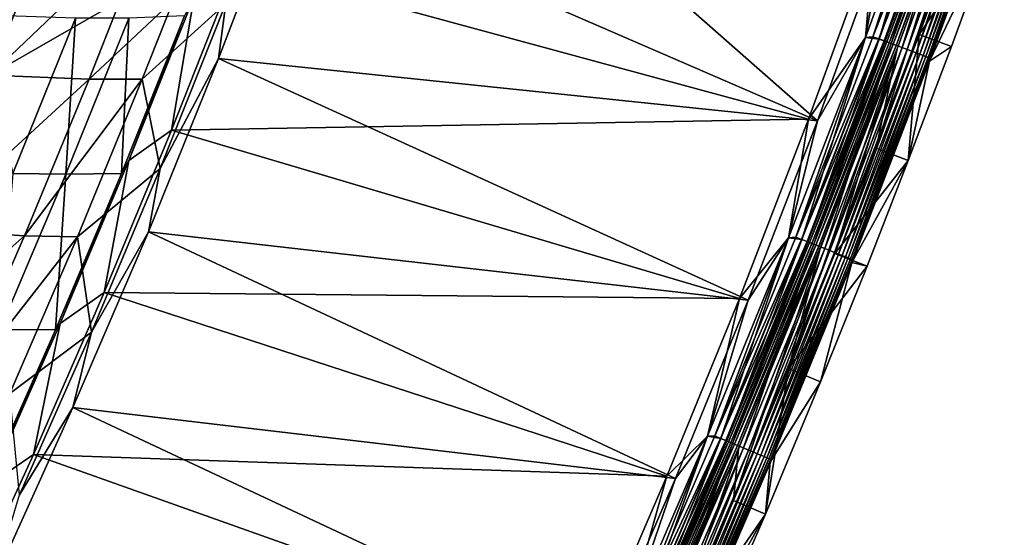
# Model space of a CAD drawing. Header units: metres. Extents: x 0 to 1400, y -1400 to 0.
# Tile 263 of 366: x 1258 to 1344, y -813 to -768. Entities that reach past the tile are written whole.
import ezdxf

# ---------------------------------------------------------------- set-up
doc = ezdxf.new("R2010")
doc.units = ezdxf.units.M

msp = doc.modelspace()

# ---------------------------------------------------------------- linework, layer by layer
at = {"layer": 'None'}
for points in [[(1286.645508, -740.848389, -32.128372), (1327.38855, -776.693176, -3), (1280.990845, -756.555847, -32.128044)], [(1333.094238, -760.992554, -3), (1327.38855, -776.693176, -3), (1286.645508, -740.848389, -32.128372)], [(1332.739502, -769.582886, -0.112516), (1337.932251, -751.949768), (1331.567749, -769.45636)], [(1331.567749, -769.45636), (1337.932251, -751.949768), (1332.321289, -760.857239)], [(1337.932495, -751.949097, -3), (1331.567993, -769.455688, -3), (1333.094238, -760.992554, -3)], [(1331.567993, -769.455688, -3), (1337.932495, -751.949097, -3), (1332.198486, -769.380432, -3.055977)], [(1332.198486, -769.380432, -3.055977), (1338.564819, -751.849915, -3.055977), (1339.086182, -752.033508, -3.221156)], [(1332.198486, -769.380432, -3.055977), (1337.932495, -751.949097, -3), (1338.564819, -751.849915, -3.055977)], [(1332.739502, -769.582886, -0.112516), (1339.109741, -752.041809, -0.112516), (1337.932251, -751.949768)], [(1332.716064, -769.574158, -3.221156), (1332.198486, -769.380432, -3.055977), (1339.086182, -752.033508, -3.221156)], [(1332.716064, -769.574158, -3.221156), (1339.086182, -752.033508, -3.221156), (1339.566772, -752.202759, -3.490045)], [(1333.193237, -769.752747, -3.490045), (1332.716064, -769.574158, -3.221156), (1339.566772, -752.202759, -3.490045)], [(1333.267212, -769.780396, -0.251606), (1339.109741, -752.041809, -0.112516), (1332.739502, -769.582886, -0.112516)], [(1333.193237, -769.752747, -3.490045), (1339.566772, -752.202759, -3.490045), (1339.786133, -752.28009, -3.660043)], [(1333.411133, -769.83429, -3.660043), (1333.193237, -769.752747, -3.490045), (1339.786133, -752.28009, -3.660043)], [(1333.267212, -769.780396, -0.251606), (1339.641235, -752.229004, -0.251606), (1339.109741, -752.041809, -0.112516)], [(1333.779907, -769.97229, -0.444534), (1339.641235, -752.229004, -0.251606), (1333.267212, -769.780396, -0.251606)], [(1339.786133, -752.28009, -3.660043), (1339.989014, -752.351501, -3.851689), (1333.411133, -769.83429, -3.660043)], [(1339.989014, -752.351501, -3.851689), (1333.612549, -769.909607, -3.851689), (1333.411133, -769.83429, -3.660043)], [(1339.989014, -752.351501, -3.851689), (1340.337402, -752.474243, -4.292985), (1333.612549, -769.909607, -3.851689)], [(1340.337402, -752.474243, -4.292985), (1333.958496, -770.039124, -4.292985), (1333.612549, -769.909607, -3.851689)], [(1333.779907, -769.97229, -0.444534), (1340.157593, -752.410889, -0.444534), (1339.641235, -752.229004, -0.251606)], [(1334.739136, -770.331238, -0.985015), (1340.157593, -752.410889, -0.444534), (1333.779907, -769.97229, -0.444534)], [(1340.337402, -752.474243, -4.292985), (1340.599365, -752.566528, -4.797701), (1333.958496, -770.039124, -4.292985)], [(1340.599365, -752.566528, -4.797701), (1334.218628, -770.136475, -4.797701), (1333.958496, -770.039124, -4.292985)], [(1340.599365, -752.566528, -4.797701), (1340.76416, -752.624573, -5.347445), (1334.218628, -770.136475, -4.797701)], [(1340.76416, -752.624573, -5.347445), (1334.382324, -770.197693, -5.347445), (1334.218628, -770.136475, -4.797701)], [(1340.76416, -752.624573, -5.347445), (1340.703247, -752.891785, -5.918313), (1334.382324, -770.197693, -5.347445)], [(1334.739136, -770.331238, -0.985015), (1341.123535, -752.75116, -0.985015), (1340.157593, -752.410889, -0.444534)], [(1335.177002, -770.495117, -1.326719), (1341.123535, -752.75116, -0.985015), (1334.739136, -770.331238, -0.985015)], [(1335.177002, -770.495117, -1.326719), (1341.564575, -752.906494, -1.326719), (1341.123535, -752.75116, -0.985015)], [(1340.703247, -752.891785, -5.918313), (1336.217651, -769.192322, -80.052361), (1332.480469, -779.063477, -80.052361)], [(1340.703247, -752.891785, -5.918313), (1332.480469, -779.063477, -80.052361), (1334.312012, -770.447388, -5.918313)], [(1340.703247, -752.891785, -5.918313), (1334.312012, -770.447388, -5.918313), (1334.382324, -770.197693, -5.347445)], [(1335.581787, -770.646606, -1.711938), (1341.564575, -752.906494, -1.326719), (1335.177002, -770.495117, -1.326719)], [(1335.581787, -770.646606, -1.711938), (1341.972168, -753.05011, -1.711938), (1341.564575, -752.906494, -1.326719)], [(1335.949585, -770.784241, -2.137379), (1341.972168, -753.05011, -1.711938), (1335.581787, -770.646606, -1.711938)], [(1335.949585, -770.784241, -2.137379), (1342.342651, -753.180603, -2.137379), (1341.972168, -753.05011, -1.711938)], [(1336.277222, -770.90686, -2.598965), (1342.342651, -753.180603, -2.137379), (1335.949585, -770.784241, -2.137379)], [(1340.35144, -757.874939, -80.052361), (1336.217651, -769.192322, -80.052361), (1340.703247, -752.891785, -5.918313)], [(1336.277222, -770.90686, -2.598965), (1342.672607, -753.296814, -2.598965), (1342.342651, -753.180603, -2.137379)], [(1336.561768, -771.013306, -3.09242), (1342.672607, -753.296814, -2.598965), (1336.277222, -770.90686, -2.598965)], [(1336.561768, -771.013306, -3.09242), (1342.959106, -753.397705, -3.09242), (1342.672607, -753.296814, -2.598965)], [(1336.800049, -771.102539, -3.61347), (1342.959106, -753.397705, -3.09242), (1336.561768, -771.013306, -3.09242)], [(1336.800049, -771.102539, -3.61347), (1343.199097, -753.4823, -3.61347), (1342.959106, -753.397705, -3.09242)], [(1336.989746, -771.173462, -4.157492), (1343.199097, -753.4823, -3.61347), (1336.800049, -771.102539, -3.61347)], [(1336.989746, -771.173462, -4.157492), (1343.390015, -753.549561, -4.157492), (1343.199097, -753.4823, -3.61347)], [(1337.12915, -771.225647, -4.718482), (1343.390015, -753.549561, -4.157492), (1336.989746, -771.173462, -4.157492)], [(1337.12085, -771.49939, -5.865956), (1343.619385, -753.63031, -5.290087), (1337.217407, -771.258667, -5.290087)], [(1337.12085, -771.49939, -5.865956), (1343.531982, -753.889099, -5.865956), (1343.619385, -753.63031, -5.290087)], [(1337.12915, -771.225647, -4.718482), (1343.530518, -753.598999, -4.718482), (1343.390015, -753.549561, -4.157492)], [(1337.217407, -771.258667, -5.290087), (1343.530518, -753.598999, -4.718482), (1337.12915, -771.225647, -4.718482)], [(1337.217407, -771.258667, -5.290087), (1343.619385, -753.63031, -5.290087), (1343.530518, -753.598999, -4.718482)], [(1343.531982, -753.889099, -5.865956), (1337.12085, -771.49939, -5.865956), (1343.175293, -758.886353, -80)], [(1327.38855, -776.693176, -3), (1275.349487, -771.286072, -32.127712), (1280.990845, -756.555847, -32.128044)], [(1280.990845, -756.555847, -32.128044), (1275.349487, -771.286072, -32.127712), (1275.986206, -766.505188, -32.844967)], [(1336.217651, -769.192322, -80.052361), (1340.35144, -757.874939, -80.052361), (1343.175293, -758.886353, -80)], [(1252.970703, -758.696655, -200.337357), (1260.838257, -759.218811, -144.433273), (1247.616211, -772.020935, -200.339798)], [(1260.838257, -759.218811, -144.433273), (1255.483521, -772.714966, -144.435211), (1247.616211, -772.020935, -200.339798)], [(1260.838257, -759.218811, -144.433273), (1269.454956, -759.390869, -88.589722), (1255.483521, -772.714966, -144.435211)], [(1269.454956, -759.390869, -88.589722), (1266.807617, -766.243896, -88.590363), (1255.483521, -772.714966, -144.435211)], [(1339.028687, -770.238953, -80), (1336.217651, -769.192322, -80.052361), (1343.175293, -758.886353, -80)], [(1343.175293, -758.886353, -80), (1337.12085, -771.49939, -5.865956), (1339.028687, -770.238953, -80)], [(1332.321289, -760.857239), (1276.948486, -763.044983, -29.542738), (1326.619751, -776.539124)], [(1326.619751, -776.539124), (1331.567749, -769.45636), (1332.321289, -760.857239)], [(1333.094238, -760.992554, -3), (1331.567993, -769.455688, -3), (1327.38855, -776.693176, -3)], [(1276.948486, -763.044983, -29.542738), (1271.26123, -777.498657, -29.5424), (1326.619751, -776.539124)], [(1271.26123, -777.498657, -29.5424), (1276.948486, -763.044983, -29.542738), (1273.235352, -765.860413, -30.957327)], [(1266.807617, -766.243896, -88.590363), (1264.095093, -773.073608, -88.590881), (1255.483521, -772.714966, -144.435211)], [(1271.429932, -766.193909, -60.698292), (1264.095093, -773.073608, -88.590881), (1266.807617, -766.243896, -88.590363)], [(1268.714478, -773.073181, -60.69873), (1264.095093, -773.073608, -88.590881), (1271.429932, -766.193909, -60.698292)], [(1267.541016, -780.125427, -30.957476), (1273.235352, -765.860413, -30.957327), (1272.39209, -767.581543, -32.356552)], [(1271.26123, -777.498657, -29.5424), (1273.235352, -765.860413, -30.957327), (1267.541016, -780.125427, -30.957476)], [(1271.429932, -766.193909, -60.698292), (1275.986206, -766.505188, -32.844967), (1268.714478, -773.073181, -60.69873)], [(1275.986206, -766.505188, -32.844967), (1270.280396, -780.836548, -32.845013), (1268.714478, -773.073181, -60.69873)], [(1275.349487, -771.286072, -32.127712), (1270.280396, -780.836548, -32.845013), (1275.986206, -766.505188, -32.844967)], [(1257.462524, -781.24884, -88.135071), (1262.92627, -767.78186, -88.134338), (1254.318481, -767.470337, -144.006454)], [(1262.074463, -781.322754, -60.228748), (1262.92627, -767.78186, -88.134338), (1257.462524, -781.24884, -88.135071)], [(1266.910522, -781.250732, -32.357498), (1267.546021, -767.75647, -60.227547), (1262.074463, -781.322754, -60.228748)], [(1262.074463, -781.322754, -60.228748), (1267.546021, -767.75647, -60.227547), (1262.92627, -767.78186, -88.134338)], [(1266.910522, -781.250732, -32.357498), (1267.541016, -780.125427, -30.957476), (1272.39209, -767.581543, -32.356552)], [(1266.910522, -781.250732, -32.357498), (1272.39209, -767.581543, -32.356552), (1267.546021, -767.75647, -60.227547)], [(1326.030762, -786.996826, -0.112516), (1331.567749, -769.45636), (1324.864624, -786.836121)], [(1324.864624, -786.836121), (1331.567749, -769.45636), (1326.619751, -776.539124)], [(1331.567993, -769.455688, -3), (1324.864868, -786.835449, -3), (1327.38855, -776.693176, -3)], [(1324.864868, -786.835449, -3), (1331.567993, -769.455688, -3), (1325.493652, -786.783875, -3.055977)], [(1325.493652, -786.783875, -3.055977), (1332.198486, -769.380432, -3.055977), (1332.716064, -769.574158, -3.221156)], [(1325.493652, -786.783875, -3.055977), (1331.567993, -769.455688, -3), (1332.198486, -769.380432, -3.055977)], [(1326.007446, -786.98761, -3.221156), (1325.493652, -786.783875, -3.055977), (1332.716064, -769.574158, -3.221156)], [(1326.007446, -786.98761, -3.221156), (1332.716064, -769.574158, -3.221156), (1333.193237, -769.752747, -3.490045)], [(1326.481079, -787.175415, -3.490045), (1326.007446, -786.98761, -3.221156), (1333.193237, -769.752747, -3.490045)], [(1326.030762, -786.996826, -0.112516), (1332.739502, -769.582886, -0.112516), (1331.567749, -769.45636)], [(1326.554565, -787.204529, -0.251606), (1332.739502, -769.582886, -0.112516), (1326.030762, -786.996826, -0.112516)], [(1326.481079, -787.175415, -3.490045), (1333.193237, -769.752747, -3.490045), (1333.411133, -769.83429, -3.660043)], [(1326.697388, -787.261169, -3.660043), (1326.481079, -787.175415, -3.490045), (1333.411133, -769.83429, -3.660043)], [(1326.554565, -787.204529, -0.251606), (1333.267212, -769.780396, -0.251606), (1332.739502, -769.582886, -0.112516)], [(1327.063477, -787.406372, -0.444534), (1333.267212, -769.780396, -0.251606), (1326.554565, -787.204529, -0.251606)], [(1333.411133, -769.83429, -3.660043), (1333.612549, -769.909607, -3.851689), (1326.697388, -787.261169, -3.660043)], [(1333.612549, -769.909607, -3.851689), (1326.897217, -787.340454, -3.851689), (1326.697388, -787.261169, -3.660043)], [(1333.612549, -769.909607, -3.851689), (1333.958496, -770.039124, -4.292985), (1326.897217, -787.340454, -3.851689)], [(1327.063477, -787.406372, -0.444534), (1333.779907, -769.97229, -0.444534), (1333.267212, -769.780396, -0.251606)], [(1328.015381, -787.783813, -0.985015), (1333.779907, -769.97229, -0.444534), (1327.063477, -787.406372, -0.444534)], [(1328.015381, -787.783813, -0.985015), (1334.739136, -770.331238, -0.985015), (1333.779907, -769.97229, -0.444534)], [(1332.480469, -779.063477, -80.052361), (1336.217651, -769.192322, -80.052361), (1335.279785, -780.140747, -80)], [(1336.217651, -769.192322, -80.052361), (1339.028687, -770.238953, -80), (1335.279785, -780.140747, -80)], [(1334.312012, -770.447388, -5.918313), (1328.906616, -788.209778, -80.052361), (1324.875244, -798.210571, -80.052361)], [(1334.312012, -770.447388, -5.918313), (1324.875244, -798.210571, -80.052361), (1327.582397, -787.877686, -5.918313)], [(1333.958496, -770.039124, -4.292985), (1327.240601, -787.476624, -4.292985), (1326.897217, -787.340454, -3.851689)], [(1333.958496, -770.039124, -4.292985), (1334.218628, -770.136475, -4.797701), (1327.240601, -787.476624, -4.292985)], [(1334.218628, -770.136475, -4.797701), (1327.498779, -787.578979, -4.797701), (1327.240601, -787.476624, -4.292985)], [(1334.218628, -770.136475, -4.797701), (1334.382324, -770.197693, -5.347445), (1327.498779, -787.578979, -4.797701)], [(1334.382324, -770.197693, -5.347445), (1327.661255, -787.643433, -5.347445), (1327.498779, -787.578979, -4.797701)], [(1334.312012, -770.447388, -5.918313), (1327.582397, -787.877686, -5.918313), (1327.661255, -787.643433, -5.347445)], [(1334.382324, -770.197693, -5.347445), (1334.312012, -770.447388, -5.918313), (1327.661255, -787.643433, -5.347445)], [(1328.450073, -787.956238, -1.326719), (1334.739136, -770.331238, -0.985015), (1328.015381, -787.783813, -0.985015)], [(1328.450073, -787.956238, -1.326719), (1335.177002, -770.495117, -1.326719), (1334.739136, -770.331238, -0.985015)], [(1328.851929, -788.11554, -1.711938), (1335.177002, -770.495117, -1.326719), (1328.450073, -787.956238, -1.326719)], [(1328.851929, -788.11554, -1.711938), (1335.581787, -770.646606, -1.711938), (1335.177002, -770.495117, -1.326719)], [(1329.216919, -788.260315, -2.137379), (1335.581787, -770.646606, -1.711938), (1328.851929, -788.11554, -1.711938)], [(1332.480469, -779.063477, -80.052361), (1328.906616, -788.209778, -80.052361), (1334.312012, -770.447388, -5.918313)], [(1329.216919, -788.260315, -2.137379), (1335.949585, -770.784241, -2.137379), (1335.581787, -770.646606, -1.711938)], [(1329.542114, -788.389221, -2.598965), (1335.949585, -770.784241, -2.137379), (1329.216919, -788.260315, -2.137379)], [(1329.542114, -788.389221, -2.598965), (1336.277222, -770.90686, -2.598965), (1335.949585, -770.784241, -2.137379)], [(1337.12085, -771.49939, -5.865956), (1335.279785, -780.140747, -80), (1339.028687, -770.238953, -80)], [(1321.372314, -792.277405, -3), (1269.250122, -786.319458, -32.12735), (1275.349487, -771.286072, -32.127712)], [(1275.349487, -771.286072, -32.127712), (1269.250122, -786.319458, -32.12735), (1270.280396, -780.836548, -32.845013)], [(1327.38855, -776.693176, -3), (1321.372314, -792.277405, -3), (1275.349487, -771.286072, -32.127712)], [(1329.824463, -788.501221, -3.09242), (1336.277222, -770.90686, -2.598965), (1329.542114, -788.389221, -2.598965)], [(1329.824463, -788.501221, -3.09242), (1336.561768, -771.013306, -3.09242), (1336.277222, -770.90686, -2.598965)], [(1330.061035, -788.595032, -3.61347), (1336.561768, -771.013306, -3.09242), (1329.824463, -788.501221, -3.09242)], [(1330.061035, -788.595032, -3.61347), (1336.800049, -771.102539, -3.61347), (1336.561768, -771.013306, -3.09242)], [(1330.249268, -788.669617, -4.157492), (1336.800049, -771.102539, -3.61347), (1330.061035, -788.595032, -3.61347)], [(1330.249268, -788.669617, -4.157492), (1336.989746, -771.173462, -4.157492), (1336.800049, -771.102539, -3.61347)], [(1330.387695, -788.724548, -4.718482), (1336.989746, -771.173462, -4.157492), (1330.249268, -788.669617, -4.157492)], [(1330.370239, -788.984009, -5.865956), (1337.217407, -771.258667, -5.290087), (1330.47522, -788.759277, -5.290087)], [(1330.370239, -788.984009, -5.865956), (1337.12085, -771.49939, -5.865956), (1337.217407, -771.258667, -5.290087)], [(1337.12085, -771.49939, -5.865956), (1330.370239, -788.984009, -5.865956), (1335.279785, -780.140747, -80)], [(1330.387695, -788.724548, -4.718482), (1337.12915, -771.225647, -4.718482), (1336.989746, -771.173462, -4.157492)], [(1330.47522, -788.759277, -5.290087), (1337.12915, -771.225647, -4.718482), (1330.387695, -788.724548, -4.718482)], [(1330.47522, -788.759277, -5.290087), (1337.217407, -771.258667, -5.290087), (1337.12915, -771.225647, -4.718482)], [(1255.483521, -772.714966, -144.435211), (1264.095093, -773.073608, -88.590881), (1249.877563, -786.113403, -144.436371)], [(1264.095093, -773.073608, -88.590881), (1258.477661, -786.661987, -88.591599), (1249.877563, -786.113403, -144.436371)], [(1264.095093, -773.073608, -88.590881), (1268.714478, -773.073181, -60.69873), (1258.477661, -786.661987, -88.591599)], [(1268.714478, -773.073181, -60.69873), (1263.088013, -786.762268, -60.699455), (1258.477661, -786.661987, -88.591599)], [(1268.714478, -773.073181, -60.69873), (1270.280396, -780.836548, -32.845013), (1263.088013, -786.762268, -60.699455)], [(1326.619751, -776.539124), (1271.26123, -777.498657, -29.5424), (1320.608032, -792.104736)], [(1320.608032, -792.104736), (1324.864624, -786.836121), (1326.619751, -776.539124)], [(1327.38855, -776.693176, -3), (1324.864868, -786.835449, -3), (1321.372314, -792.277405, -3)], [(1271.26123, -777.498657, -29.5424), (1265.404053, -791.596069, -29.542057), (1320.608032, -792.104736)], [(1265.404053, -791.596069, -29.542057), (1271.26123, -777.498657, -29.5424), (1267.541016, -780.125427, -30.957476)], [(1332.480469, -779.063477, -80.052361), (1335.279785, -780.140747, -80), (1328.906616, -788.209778, -80.052361)], [(1261.579102, -794.28009, -30.957699), (1267.541016, -780.125427, -30.957476), (1266.910522, -781.250732, -32.357498)], [(1265.404053, -791.596069, -29.542057), (1267.541016, -780.125427, -30.957476), (1261.579102, -794.28009, -30.957699)], [(1335.279785, -780.140747, -80), (1331.694946, -789.315491, -80), (1328.906616, -788.209778, -80.052361)], [(1330.370239, -788.984009, -5.865956), (1331.694946, -789.315491, -80), (1335.279785, -780.140747, -80)], [(1270.280396, -780.836548, -32.845013), (1264.301758, -795.055908, -32.84507), (1263.088013, -786.762268, -60.699455)], [(1269.250122, -786.319458, -32.12735), (1264.301758, -795.055908, -32.84507), (1270.280396, -780.836548, -32.845013)], [(1256.351196, -794.799805, -60.229759), (1262.074463, -781.322754, -60.228748), (1257.462524, -781.24884, -88.135071)], [(1261.172974, -794.83313, -32.358467), (1262.074463, -781.322754, -60.228748), (1256.351196, -794.799805, -60.229759)], [(1261.172974, -794.83313, -32.358467), (1261.579102, -794.28009, -30.957699), (1266.910522, -781.250732, -32.357498)], [(1261.172974, -794.83313, -32.358467), (1266.910522, -781.250732, -32.357498), (1262.074463, -781.322754, -60.228748)], [(1249.877563, -786.113403, -144.436371), (1258.477661, -786.661987, -88.591599), (1244.025879, -799.411987, -144.436707)], [(1258.477661, -786.661987, -88.591599), (1252.607666, -800.153931, -88.591843), (1244.025879, -799.411987, -144.436707)], [(1258.477661, -786.661987, -88.591599), (1263.088013, -786.762268, -60.699455), (1252.607666, -800.153931, -88.591843)], [(1263.088013, -786.762268, -60.699455), (1257.2052, -800.357056, -60.699963), (1252.607666, -800.153931, -88.591843)], [(1263.088013, -786.762268, -60.699455), (1264.301758, -795.055908, -32.84507), (1257.2052, -800.357056, -60.699963)], [(1315.052124, -807.740845, -3), (1262.695313, -801.591187, -32.126972), (1269.250122, -786.319458, -32.12735)], [(1269.250122, -786.319458, -32.12735), (1262.695313, -801.591187, -32.126972), (1264.301758, -795.055908, -32.84507)], [(1321.372314, -792.277405, -3), (1315.052124, -807.740845, -3), (1269.250122, -786.319458, -32.12735)], [(1318.985718, -804.277039, -0.112516), (1324.864624, -786.836121), (1317.825439, -804.08252)], [(1317.825439, -804.08252), (1324.864624, -786.836121), (1320.608032, -792.104736)], [(1324.864868, -786.835449, -3), (1317.825806, -804.081848, -3), (1321.372314, -792.277405, -3)], [(1317.825806, -804.081848, -3), (1324.864868, -786.835449, -3), (1318.453003, -804.053711, -3.055977)], [(1318.453003, -804.053711, -3.055977), (1325.493652, -786.783875, -3.055977), (1326.007446, -786.98761, -3.221156)], [(1318.453003, -804.053711, -3.055977), (1324.864868, -786.835449, -3), (1325.493652, -786.783875, -3.055977)], [(1318.962646, -804.267395, -3.221156), (1318.453003, -804.053711, -3.055977), (1326.007446, -786.98761, -3.221156)], [(1318.962646, -804.267395, -3.221156), (1326.007446, -786.98761, -3.221156), (1326.481079, -787.175415, -3.490045)], [(1318.985718, -804.277039, -0.112516), (1326.030762, -786.996826, -0.112516), (1324.864624, -786.836121)], [(1319.505371, -804.494873, -0.251606), (1326.030762, -786.996826, -0.112516), (1318.985718, -804.277039, -0.112516)], [(1319.505371, -804.494873, -0.251606), (1326.554565, -787.204529, -0.251606), (1326.030762, -786.996826, -0.112516)], [(1319.432617, -804.464355, -3.490045), (1318.962646, -804.267395, -3.221156), (1326.481079, -787.175415, -3.490045)], [(1319.432617, -804.464355, -3.490045), (1326.481079, -787.175415, -3.490045), (1326.697388, -787.261169, -3.660043)], [(1319.647095, -804.55426, -3.660043), (1319.432617, -804.464355, -3.490045), (1326.697388, -787.261169, -3.660043)], [(1320.010254, -804.706543, -0.444534), (1326.554565, -787.204529, -0.251606), (1319.505371, -804.494873, -0.251606)], [(1326.697388, -787.261169, -3.660043), (1326.897217, -787.340454, -3.851689), (1319.647095, -804.55426, -3.660043)], [(1326.897217, -787.340454, -3.851689), (1319.845459, -804.63739, -3.851689), (1319.647095, -804.55426, -3.660043)], [(1326.897217, -787.340454, -3.851689), (1327.240601, -787.476624, -4.292985), (1319.845459, -804.63739, -3.851689)], [(1327.240601, -787.476624, -4.292985), (1320.186157, -804.780212, -4.292985), (1319.845459, -804.63739, -3.851689)], [(1320.010254, -804.706543, -0.444534), (1327.063477, -787.406372, -0.444534), (1326.554565, -787.204529, -0.251606)], [(1320.954834, -805.102417, -0.985015), (1327.063477, -787.406372, -0.444534), (1320.010254, -804.706543, -0.444534)], [(1324.875244, -798.210571, -80.052361), (1320.095947, -809.667419, -80.052361), (1327.582397, -787.877686, -5.918313)], [(1327.582397, -787.877686, -5.918313), (1320.095947, -809.667419, -80.052361), (1320.517334, -805.176208, -5.918313)], [(1327.240601, -787.476624, -4.292985), (1327.498779, -787.578979, -4.797701), (1320.186157, -804.780212, -4.292985)], [(1327.498779, -787.578979, -4.797701), (1320.442261, -804.887573, -4.797701), (1320.186157, -804.780212, -4.292985)], [(1327.498779, -787.578979, -4.797701), (1327.661255, -787.643433, -5.347445), (1320.442261, -804.887573, -4.797701)], [(1327.661255, -787.643433, -5.347445), (1320.603516, -804.9552, -5.347445), (1320.442261, -804.887573, -4.797701)], [(1327.582397, -787.877686, -5.918313), (1320.517334, -805.176208, -5.918313), (1320.603516, -804.9552, -5.347445)], [(1327.661255, -787.643433, -5.347445), (1327.582397, -787.877686, -5.918313), (1320.603516, -804.9552, -5.347445)], [(1320.954834, -805.102417, -0.985015), (1328.015381, -787.783813, -0.985015), (1327.063477, -787.406372, -0.444534)], [(1321.385986, -805.283203, -1.326719), (1328.015381, -787.783813, -0.985015), (1320.954834, -805.102417, -0.985015)], [(1321.385986, -805.283203, -1.326719), (1328.450073, -787.956238, -1.326719), (1328.015381, -787.783813, -0.985015)], [(1321.784668, -805.450317, -1.711938), (1328.450073, -787.956238, -1.326719), (1321.385986, -805.283203, -1.326719)], [(1321.784668, -805.450317, -1.711938), (1328.851929, -788.11554, -1.711938), (1328.450073, -787.956238, -1.326719)], [(1322.146851, -805.602112, -2.137379), (1328.851929, -788.11554, -1.711938), (1321.784668, -805.450317, -1.711938)], [(1322.146851, -805.602112, -2.137379), (1329.216919, -788.260315, -2.137379), (1328.851929, -788.11554, -1.711938)], [(1322.469482, -805.737366, -2.598965), (1329.216919, -788.260315, -2.137379), (1322.146851, -805.602112, -2.137379)], [(1322.469482, -805.737366, -2.598965), (1329.542114, -788.389221, -2.598965), (1329.216919, -788.260315, -2.137379)], [(1322.749634, -805.854797, -3.09242), (1329.542114, -788.389221, -2.598965), (1322.469482, -805.737366, -2.598965)], [(1322.749634, -805.854797, -3.09242), (1329.824463, -788.501221, -3.09242), (1329.542114, -788.389221, -2.598965)], [(1322.984253, -805.953186, -3.61347), (1329.824463, -788.501221, -3.09242), (1322.749634, -805.854797, -3.09242)], [(1322.984253, -805.953186, -3.61347), (1330.061035, -788.595032, -3.61347), (1329.824463, -788.501221, -3.09242)], [(1323.171021, -806.031433, -4.157492), (1330.061035, -788.595032, -3.61347), (1322.984253, -805.953186, -3.61347)], [(1323.171021, -806.031433, -4.157492), (1330.249268, -788.669617, -4.157492), (1330.061035, -788.595032, -3.61347)], [(1323.30835, -806.08905, -4.718482), (1330.249268, -788.669617, -4.157492), (1323.171021, -806.031433, -4.157492)], [(1323.283203, -806.336426, -5.865956), (1330.47522, -788.759277, -5.290087), (1323.395264, -806.125427, -5.290087)], [(1323.283203, -806.336426, -5.865956), (1330.370239, -788.984009, -5.865956), (1330.47522, -788.759277, -5.290087)], [(1323.30835, -806.08905, -4.718482), (1330.387695, -788.724548, -4.718482), (1330.249268, -788.669617, -4.157492)], [(1323.395264, -806.125427, -5.290087), (1330.387695, -788.724548, -4.718482), (1323.30835, -806.08905, -4.718482)], [(1323.395264, -806.125427, -5.290087), (1330.47522, -788.759277, -5.290087), (1330.387695, -788.724548, -4.718482)], [(1328.906616, -788.209778, -80.052361), (1331.694946, -789.315491, -80), (1324.875244, -798.210571, -80.052361)], [(1330.370239, -788.984009, -5.865956), (1323.283203, -806.336426, -5.865956), (1327.651001, -799.347412, -80)], [(1331.694946, -789.315491, -80), (1327.651001, -799.347412, -80), (1324.875244, -798.210571, -80.052361)], [(1331.694946, -789.315491, -80), (1330.370239, -788.984009, -5.865956), (1327.651001, -799.347412, -80)], [(1265.404053, -791.596069, -29.542057), (1259.251953, -805.659729, -29.541704), (1314.292847, -807.549744)], [(1259.251953, -805.659729, -29.541704), (1265.404053, -791.596069, -29.542057), (1261.579102, -794.28009, -30.957699)], [(1320.608032, -792.104736), (1265.404053, -791.596069, -29.542057), (1314.292847, -807.549744)], [(1314.292847, -807.549744), (1317.825439, -804.08252), (1320.608032, -792.104736)], [(1321.372314, -792.277405, -3), (1317.825806, -804.081848, -3), (1315.052124, -807.740845, -3)], [(1255.183472, -808.326355, -32.359447), (1261.172974, -794.83313, -32.358467), (1256.351196, -794.799805, -60.229759)], [(1255.353638, -808.32196, -30.957983), (1261.579102, -794.28009, -30.957699), (1261.172974, -794.83313, -32.358467)], [(1259.251953, -805.659729, -29.541704), (1261.579102, -794.28009, -30.957699), (1255.353638, -808.32196, -30.957983)], [(1255.183472, -808.326355, -32.359447), (1255.353638, -808.32196, -30.957983), (1261.172974, -794.83313, -32.358467)], [(1264.301758, -795.055908, -32.84507), (1258.056274, -809.160156, -32.845074), (1257.2052, -800.357056, -60.699963)], [(1262.695313, -801.591187, -32.126972), (1258.056274, -809.160156, -32.845074), (1264.301758, -795.055908, -32.84507)], [(1322.856812, -810.839905, -80), (1320.095947, -809.667419, -80.052361), (1324.875244, -798.210571, -80.052361)], [(1324.875244, -798.210571, -80.052361), (1327.651001, -799.347412, -80), (1322.856812, -810.839905, -80)], [(1327.651001, -799.347412, -80), (1323.283203, -806.336426, -5.865956), (1322.856812, -810.839905, -80)], [(1308.434082, -823.079224, -3), (1255.683228, -817.057434, -32.126579), (1262.695313, -801.591187, -32.126972)], [(1262.695313, -801.591187, -32.126972), (1255.683228, -817.057434, -32.126579), (1258.056274, -809.160156, -32.845074)], [(1315.052124, -807.740845, -3), (1308.434082, -823.079224, -3), (1262.695313, -801.591187, -32.126972)], [(1311.606812, -821.416992, -0.112516), (1317.825439, -804.08252), (1310.452881, -821.189087)], [(1310.452881, -821.189087), (1317.825439, -804.08252), (1314.292847, -807.549744)], [(1317.825806, -804.081848, -3), (1310.453247, -821.188416, -3), (1315.052124, -807.740845, -3)], [(1310.453247, -821.188416, -3), (1317.825806, -804.081848, -3), (1311.078491, -821.18335, -3.055977)], [(1311.078491, -821.18335, -3.055977), (1318.453003, -804.053711, -3.055977), (1318.962646, -804.267395, -3.221156)], [(1311.078491, -821.18335, -3.055977), (1317.825806, -804.081848, -3), (1318.453003, -804.053711, -3.055977)], [(1311.606812, -821.416992, -0.112516), (1318.985718, -804.277039, -0.112516), (1317.825439, -804.08252)], [(1311.583984, -821.40686, -3.221156), (1311.078491, -821.18335, -3.055977), (1318.962646, -804.267395, -3.221156)], [(1311.583984, -821.40686, -3.221156), (1318.962646, -804.267395, -3.221156), (1319.432617, -804.464355, -3.490045)], [(1312.049927, -821.612915, -3.490045), (1311.583984, -821.40686, -3.221156), (1319.432617, -804.464355, -3.490045)], [(1312.122192, -821.644897, -0.251606), (1318.985718, -804.277039, -0.112516), (1311.606812, -821.416992, -0.112516)], [(1312.049927, -821.612915, -3.490045), (1319.432617, -804.464355, -3.490045), (1319.647095, -804.55426, -3.660043)], [(1312.262695, -821.707031, -3.660043), (1312.049927, -821.612915, -3.490045), (1319.647095, -804.55426, -3.660043)], [(1312.122192, -821.644897, -0.251606), (1319.505371, -804.494873, -0.251606), (1318.985718, -804.277039, -0.112516)], [(1312.622803, -821.866272, -0.444534), (1319.505371, -804.494873, -0.251606), (1312.122192, -821.644897, -0.251606)], [(1319.647095, -804.55426, -3.660043), (1319.845459, -804.63739, -3.851689), (1312.262695, -821.707031, -3.660043)], [(1319.845459, -804.63739, -3.851689), (1312.459351, -821.794006, -3.851689), (1312.262695, -821.707031, -3.660043)], [(1319.845459, -804.63739, -3.851689), (1320.186157, -804.780212, -4.292985), (1312.459351, -821.794006, -3.851689)], [(1320.186157, -804.780212, -4.292985), (1312.797241, -821.943359, -4.292985), (1312.459351, -821.794006, -3.851689)], [(1312.622803, -821.866272, -0.444534), (1320.010254, -804.706543, -0.444534), (1319.505371, -804.494873, -0.251606)], [(1313.559448, -822.280457, -0.985015), (1320.010254, -804.706543, -0.444534), (1312.622803, -821.866272, -0.444534)], [(1320.186157, -804.780212, -4.292985), (1320.442261, -804.887573, -4.797701), (1312.797241, -821.943359, -4.292985)], [(1320.442261, -804.887573, -4.797701), (1313.051147, -822.055725, -4.797701), (1312.797241, -821.943359, -4.292985)], [(1320.442261, -804.887573, -4.797701), (1320.603516, -804.9552, -5.347445), (1313.051147, -822.055725, -4.797701)], [(1320.603516, -804.9552, -5.347445), (1313.21106, -822.126404, -5.347445), (1313.051147, -822.055725, -4.797701)], [(1320.603516, -804.9552, -5.347445), (1320.517334, -805.176208, -5.918313), (1313.21106, -822.126404, -5.347445)], [(1313.559448, -822.280457, -0.985015), (1320.954834, -805.102417, -0.985015), (1320.010254, -804.706543, -0.444534)], [(1259.251953, -805.659729, -29.541704), (1252.734131, -819.834717, -29.541344), (1307.68042, -822.869812)], [(1252.734131, -819.834717, -29.541344), (1259.251953, -805.659729, -29.541704), (1255.353638, -808.32196, -30.957983)], [(1314.292847, -807.549744), (1259.251953, -805.659729, -29.541704), (1307.68042, -822.869812)], [(1320.517334, -805.176208, -5.918313), (1313.119751, -822.336304, -5.918313), (1313.21106, -822.126404, -5.347445)], [(1320.517334, -805.176208, -5.918313), (1314.071411, -823.547913, -80.052361), (1313.119751, -822.336304, -5.918313)], [(1313.987183, -822.469604, -1.326719), (1320.954834, -805.102417, -0.985015), (1313.559448, -822.280457, -0.985015)], [(1313.987183, -822.469604, -1.326719), (1321.385986, -805.283203, -1.326719), (1320.954834, -805.102417, -0.985015)], [(1314.382446, -822.644409, -1.711938), (1321.385986, -805.283203, -1.326719), (1313.987183, -822.469604, -1.326719)], [(1320.095947, -809.667419, -80.052361), (1314.071411, -823.547913, -80.052361), (1320.517334, -805.176208, -5.918313)], [(1314.382446, -822.644409, -1.711938), (1321.784668, -805.450317, -1.711938), (1321.385986, -805.283203, -1.326719)], [(1314.741577, -822.803223, -2.137379), (1321.784668, -805.450317, -1.711938), (1314.382446, -822.644409, -1.711938)], [(1314.741577, -822.803223, -2.137379), (1322.146851, -805.602112, -2.137379), (1321.784668, -805.450317, -1.711938)], [(1315.061523, -822.944702, -2.598965), (1322.146851, -805.602112, -2.137379), (1314.741577, -822.803223, -2.137379)], [(1315.061523, -822.944702, -2.598965), (1322.469482, -805.737366, -2.598965), (1322.146851, -805.602112, -2.137379)], [(1315.339355, -823.067566, -3.09242), (1322.469482, -805.737366, -2.598965), (1315.061523, -822.944702, -2.598965)], [(1315.339355, -823.067566, -3.09242), (1322.749634, -805.854797, -3.09242), (1322.469482, -805.737366, -2.598965)], [(1315.572144, -823.170471, -3.61347), (1322.749634, -805.854797, -3.09242), (1315.339355, -823.067566, -3.09242)], [(1315.572144, -823.170471, -3.61347), (1322.984253, -805.953186, -3.61347), (1322.749634, -805.854797, -3.09242)], [(1315.757202, -823.25238, -4.157492), (1322.984253, -805.953186, -3.61347), (1315.572144, -823.170471, -3.61347)], [(1315.757202, -823.25238, -4.157492), (1323.171021, -806.031433, -4.157492), (1322.984253, -805.953186, -3.61347)], [(1315.893433, -823.312561, -4.718482), (1323.171021, -806.031433, -4.157492), (1315.757202, -823.25238, -4.157492)], [(1315.862549, -823.549988, -5.865956), (1323.395264, -806.125427, -5.290087), (1315.979614, -823.350647, -5.290087)], [(1315.862549, -823.549988, -5.865956), (1323.283203, -806.336426, -5.865956), (1323.395264, -806.125427, -5.290087)], [(1323.283203, -806.336426, -5.865956), (1315.862549, -823.549988, -5.865956), (1322.856812, -810.839905, -80)], [(1315.893433, -823.312561, -4.718482), (1323.30835, -806.08905, -4.718482), (1323.171021, -806.031433, -4.157492)], [(1315.979614, -823.350647, -5.290087), (1323.30835, -806.08905, -4.718482), (1315.893433, -823.312561, -4.718482)], [(1315.979614, -823.350647, -5.290087), (1323.395264, -806.125427, -5.290087), (1323.30835, -806.08905, -4.718482)], [(1307.68042, -822.869812), (1310.452881, -821.189087), (1314.292847, -807.549744)], [(1315.052124, -807.740845, -3), (1310.453247, -821.188416, -3), (1308.434082, -823.079224, -3)], [(1314.071411, -823.547913, -80.052361), (1320.095947, -809.667419, -80.052361), (1322.856812, -810.839905, -80)], [(1316.813477, -824.76355, -80), (1314.071411, -823.547913, -80.052361), (1322.856812, -810.839905, -80)], [(1322.856812, -810.839905, -80), (1315.862549, -823.549988, -5.865956), (1316.813477, -824.76355, -80)]]:
    msp.add_3dface(points, dxfattribs=at)
at = {"layer": 'None0'}
for points in [[(1294.119019, -124.129761, -541.977783), (1150.81958, -781.702271, -541.977783), (1274.459961, -120.453018, -541.977783)], [(1274.459961, -120.453018, -521.977783), (1274.459961, -120.453018, -541.977783), (1150.81958, -781.702271, -521.977783)], [(1274.459961, -120.453018, -541.977783), (1150.81958, -781.702271, -541.977783), (1150.81958, -781.702271, -521.977783)], [(1150.81958, -781.702271, -521.977783), (1294.119019, -124.129761, -521.977783), (1274.459961, -120.453018, -521.977783)], [(1294.119019, -124.129761, -541.977783), (1170.478882, -785.378174, -541.977783), (1150.81958, -781.702271, -541.977783)], [(1170.478882, -785.378174, -521.977783), (1294.119019, -124.129761, -521.977783), (1150.81958, -781.702271, -521.977783)], [(1170.478882, -785.378174, -521.977783), (1170.478882, -785.378174, -541.977783), (1294.119019, -124.129761, -521.977783)], [(1170.478882, -785.378174, -541.977783), (1294.119019, -124.129761, -541.977783), (1294.119019, -124.129761, -521.977783)]]:
    msp.add_3dface(points, dxfattribs=at)

doc.saveas('drawing.dxf')
